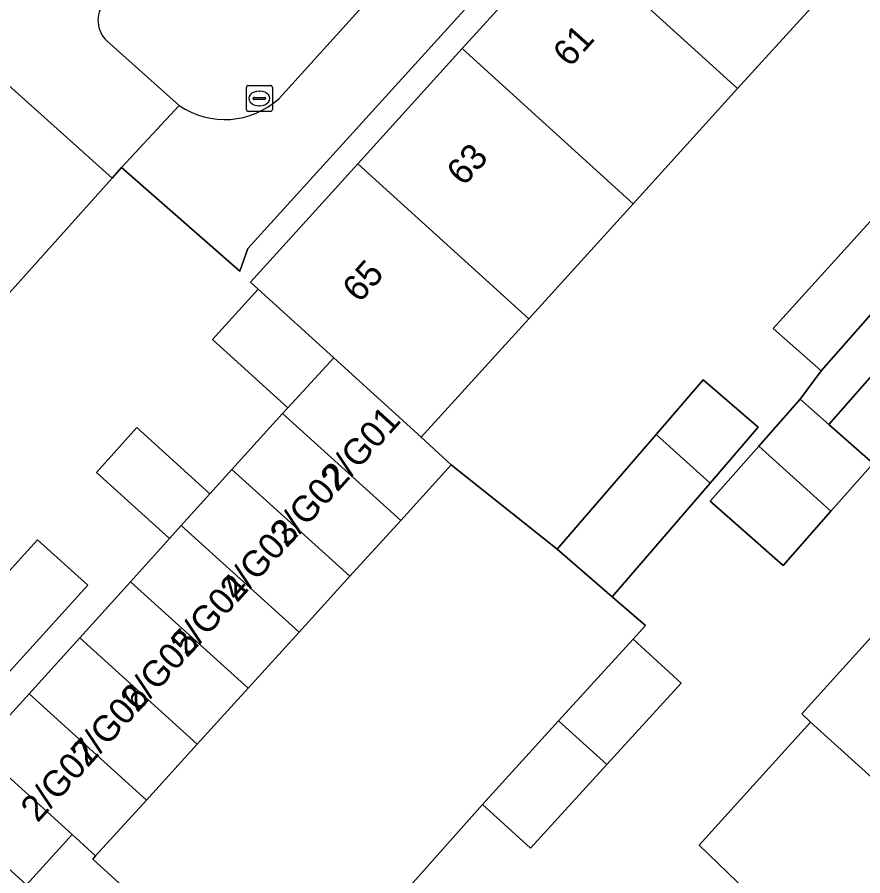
# Model space of a CAD drawing. Extents: x 159039 to 160102, y 381214 to 382524.
# Drawn here: x 159510.99 to 159543.52, y 381737.46 to 381770.5 of the extents above; entities that cross this region are included whole.
import ezdxf

# ---------------------------------------------------------------- set-up
doc = ezdxf.new("R2010")
doc.units = 0
for name, color, linetype in [('IMGEO_Erf', 7, 'Continuous'), ('IMGEO_Groenvoorziening', 7, 'Continuous'), ('IMGEO_Muur', 7, 'Continuous'), ('IMGEO_Pand', 7, 'Continuous'), ('IMGEO_Pand_nummerreeks', 7, 'Continuous'), ('IMGEO_Rijbaan_lokaal_open', 7, 'Continuous'), ('IMGEO_Rioolput', 7, 'Continuous'), ('IMGEO_Voetpad_open', 7, 'Continuous')]:
    doc.layers.add(name, color=color, linetype=linetype)

msp = doc.modelspace()

# ---------------------------------------------------------------- linework, layer by layer
at = {"layer": 'IMGEO_Erf'}
for points in [[(159556.91, 381802.444), (159519.855, 381761.602), (159519.551, 381760.734), (159514.996, 381764.721), (159514.64, 381764.31), (159510.459, 381759.635)], [(159546.74, 381776.612), (159542.721, 381772.183), (159538.703, 381767.754), (159534.685, 381763.325), (159530.667, 381758.897), (159526.533, 381754.341), (159527.681, 381753.271), (159531.761, 381750.028), (159535.569, 381754.45), (159537.378, 381756.551)], [(159510.451, 381743.358), (159511.45, 381744.464), (159513.4, 381746.622), (159515.349, 381748.78), (159516.85, 381750.441), (159514.032, 381752.988), (159515.586, 381754.708), (159518.404, 381752.161), (159519.248, 381753.096), (159521.198, 381755.254), (159521.399, 381755.476), (159518.502, 381758.104), (159520.255, 381760.035), (159519.957, 381760.307), (159524.091, 381764.863), (159528.109, 381769.292), (159532.127, 381773.721)], [(159546.103, 381759.252), (159542.212, 381754.833), (159543.914, 381753.334), (159542.293, 381751.493), (159540.453, 381749.403), (159537.648, 381751.875), (159539.52, 381754.001), (159541.109, 381755.804), (159541.922, 381756.896), (159540.069, 381758.519), (159544.044, 381762.907)], [(159537.378, 381756.551), (159539.498, 381754.726), (159537.641, 381752.57), (159533.88, 381748.203), (159535.165, 381747.096), (159534.68, 381746.564), (159536.525, 381744.882), (159533.666, 381741.746), (159530.732, 381738.528), (159528.887, 381740.21), (159526.122, 381737.09)], [(159507.667, 381745.872), (159511.769, 381750.393), (159513.699, 381748.642), (159509.601, 381744.126)], [(159539.059, 381736.869), (159537.227, 381738.644), (159541.512, 381743.381), (159541.179, 381743.691), (159545.563, 381748.545)]]:
    msp.add_lwpolyline(points, dxfattribs=at)
at = {"layer": 'IMGEO_Groenvoorziening'}
for points in [[(159521.06, 381767.378), (159536.857, 381784.828), (159534.063, 381787.364)], [(159514.446, 381769.582), (159517.222, 381767.108)]]:
    msp.add_lwpolyline(points, dxfattribs=at)
for centre, radius, start, end in [((159515.166, 381770.375), 1.071, 140.7315, 227.7441), ((159518.972, 381769.647), 3.084, 235.4264, 312.6218)]:
    msp.add_arc(centre, radius, start, end, dxfattribs=at)
at = {"layer": 'IMGEO_Muur'}
msp.add_lwpolyline([(159514.64, 381764.31), (159514.996, 381764.721), (159519.551, 381760.734)], dxfattribs=at)
at = {"layer": 'IMGEO_Pand'}
for points in [[(159532.127, 381773.721), (159538.703, 381767.754), (159542.721, 381772.183), (159536.145, 381778.149)], [(159528.109, 381769.292), (159534.685, 381763.325), (159538.703, 381767.754), (159532.127, 381773.721)], [(159510.459, 381759.635), (159514.64, 381764.31), (159508.032, 381770.22), (159503.851, 381765.543)], [(159528.109, 381769.292), (159524.091, 381764.863), (159530.667, 381758.897), (159534.685, 381763.325)], [(159530.667, 381758.897), (159524.091, 381764.863), (159519.957, 381760.307), (159520.255, 381760.035), (159523.167, 381757.394), (159526.533, 381754.341)], [(159545.803, 381761.312), (159544.044, 381762.907), (159540.069, 381758.519), (159541.922, 381756.896)], [(159520.255, 381760.035), (159518.502, 381758.104), (159521.399, 381755.476), (159523.167, 381757.394)], [(159521.198, 381755.254), (159525.742, 381751.139), (159527.681, 381753.271), (159526.533, 381754.341), (159523.167, 381757.394), (159521.399, 381755.476)], [(159537.641, 381752.57), (159539.498, 381754.726), (159537.378, 381756.551), (159535.569, 381754.45)], [(159542.212, 381754.833), (159541.109, 381755.804), (159539.52, 381754.001), (159542.293, 381751.493), (159543.914, 381753.334)], [(159521.198, 381755.254), (159519.248, 381753.096), (159523.786, 381748.987), (159525.742, 381751.139)], [(159516.85, 381750.441), (159517.299, 381750.938), (159518.404, 381752.161), (159515.586, 381754.708), (159514.032, 381752.988)], [(159537.641, 381752.57), (159535.569, 381754.45), (159531.761, 381750.028), (159533.88, 381748.203)], [(159539.52, 381754.001), (159537.648, 381751.875), (159540.453, 381749.403), (159542.293, 381751.493)], [(159519.248, 381753.096), (159518.404, 381752.161), (159517.299, 381750.938), (159521.829, 381746.835), (159523.786, 381748.987)], [(159517.299, 381750.938), (159516.85, 381750.441), (159515.349, 381748.78), (159519.873, 381744.684), (159521.829, 381746.835)], [(159507.667, 381745.872), (159507.507, 381745.696), (159509.437, 381743.945), (159509.601, 381744.126), (159513.699, 381748.642), (159511.769, 381750.393)], [(159515.349, 381748.78), (159513.4, 381746.622), (159517.916, 381742.532), (159519.873, 381744.684)], [(159553.894, 381741.001), (159545.981, 381748.157), (159545.563, 381748.545), (159541.179, 381743.691), (159541.512, 381743.381), (159550.058, 381735.652), (159552.579, 381738.435), (159552.314, 381739.257)], [(159515.96, 381740.38), (159517.916, 381742.532), (159513.4, 381746.622), (159511.45, 381744.464)], [(159533.666, 381741.746), (159536.525, 381744.882), (159534.68, 381746.564), (159531.815, 381743.421)], [(159511.45, 381744.464), (159510.451, 381743.358), (159509.501, 381742.306), (159513.1, 381739.048), (159514.004, 381738.229), (159515.96, 381740.38)], [(159533.666, 381741.746), (159531.815, 381743.421), (159528.887, 381740.21), (159530.732, 381738.528)], [(159541.512, 381743.381), (159537.227, 381738.644), (159539.059, 381736.869), (159545.171, 381731.341), (159546.716, 381733.046), (159547.536, 381732.869), (159550.058, 381735.652)], [(159509.501, 381742.306), (159509.318, 381742.104), (159507.754, 381740.373), (159511.345, 381737.115), (159513.1, 381739.048)], [(159514.004, 381738.229), (159513.1, 381739.048), (159511.345, 381737.115), (159515.696, 381733.168), (159517.34, 381734.98), (159513.893, 381738.107)]]:
    msp.add_lwpolyline(points, close=True, dxfattribs=at)
at = {"layer": 'IMGEO_Rijbaan_lokaal_open'}
msp.add_lwpolyline([(159526.122, 381737.09), (159528.887, 381740.21), (159531.815, 381743.421), (159534.68, 381746.564), (159535.165, 381747.096), (159533.88, 381748.203), (159531.761, 381750.028), (159527.681, 381753.271), (159525.742, 381751.139), (159523.786, 381748.987), (159521.829, 381746.835), (159519.873, 381744.684), (159517.916, 381742.532), (159515.96, 381740.38), (159514.004, 381738.229), (159513.893, 381738.107), (159517.34, 381734.98)], dxfattribs=at)
at = {"layer": 'IMGEO_Rioolput'}
for p, q in [((159519.803, 381766.949), (159519.803, 381767.801)), ((159519.878, 381767.875), (159520.73, 381767.875)), ((159520.804, 381767.801), (159520.804, 381766.949)), ((159520.291, 381767.655), (159520.316, 381767.655)), ((159520.062, 381767.369), (159520.062, 381767.381)), ((159520.5, 381767.332), (159520.102, 381767.332)), ((159520.105, 381767.418), (159520.503, 381767.418)), ((159520.546, 381767.381), (159520.546, 381767.369)), ((159520.73, 381766.875), (159519.878, 381766.875)), ((159520.314, 381767.095), (159520.289, 381767.095))]:
    msp.add_line(p, q, dxfattribs=at)
for points in [[(159519.803, 381766.949), (159519.803, 381767.801)], [(159519.878, 381767.875), (159520.73, 381767.875)], [(159520.804, 381767.801), (159520.804, 381766.949)], [(159520.73, 381766.875), (159519.878, 381766.875)]]:
    msp.add_lwpolyline(points, dxfattribs=at)
for centre, radius, start, end in [((159519.88, 381767.799), 0.0765, 91.552, 178.448), ((159519.88, 381767.799), 0.0765, 91.552, 178.448), ((159520.728, 381767.799), 0.0765, 1.552, 88.448), ((159520.728, 381767.799), 0.0765, 1.552, 88.448), ((159520.102, 381767.378), 0.0403, 85.8775, 175.7526), ((159520.099, 381767.368), 0.0366, 178.938, 274.7102), ((159520.503, 381767.375), 0.043, 264.8664, 352.4533), ((159520.507, 381767.38), 0.0386, 1.7309, 96.639), ((159519.88, 381766.951), 0.0765, 181.552, 268.448), ((159519.88, 381766.951), 0.0765, 181.552, 268.448), ((159520.728, 381766.951), 0.0765, 271.552, 358.448), ((159520.728, 381766.951), 0.0765, 271.552, 358.448)]:
    msp.add_arc(centre, radius, start, end, dxfattribs=at)
for centre, major_axis, ratio, start_param, end_param in [((159520.29, 381767.375), (-0.387, 0.002), 0.722429, 4.712389, 7.853982), ((159520.315, 381767.375), (-0.39, 0.002), 0.717154, 1.570796, 4.712389)]:
    msp.add_ellipse(centre, major_axis=major_axis, ratio=ratio, start_param=start_param, end_param=end_param, dxfattribs=at)
at = {"layer": 'IMGEO_Voetpad_open'}
for points in [[(159517.222, 381767.108), (159514.996, 381764.721), (159519.551, 381760.734), (159519.855, 381761.602), (159556.91, 381802.444), (159558.749, 381804.5)], [(159552.314, 381801.953), (159537.894, 381785.968), (159536.857, 381784.828), (159521.06, 381767.378)], [(159511.108, 381777.766), (159505.968, 381772.09), (159507.563, 381770.646), (159508.032, 381770.22), (159514.64, 381764.31), (159514.996, 381764.721), (159517.222, 381767.108), (159514.446, 381769.582)], [(159545.803, 381761.312), (159541.922, 381756.896), (159541.109, 381755.804), (159542.212, 381754.833), (159546.103, 381759.252)]]:
    msp.add_lwpolyline(points, dxfattribs=at)
for centre, radius, start, end in [((159515.166, 381770.375), 1.071, 140.7315, 227.7441), ((159518.972, 381769.647), 3.084, 235.4264, 312.6218)]:
    msp.add_arc(centre, radius, start, end, dxfattribs=at)

# ---------------------------------------------------------------- texts
at = {"layer": 'IMGEO_Pand_nummerreeks'}
for s, rotation, p in [('61', 48.2101, (159532.253, 381768.537)), ('63', 48.2101, (159528.166, 381763.965)), ('65', 48.2101, (159524.155, 381759.477)), ('2/G01', 47.8107, (159523.346, 381752.252)), ('2/G02', 47.8107, (159521.351, 381750.051)), ('2/G03', 47.8133, (159519.439, 381747.941)), ('2/G04', 47.8133, (159517.522, 381745.826)), ('2/G05', 47.8107, (159515.605, 381743.712)), ('2/G06', 47.8107, (159513.689, 381741.597)), ('2/G07', 47.8133, (159511.772, 381739.482))]:
    msp.add_text(s, height=1, rotation=rotation, dxfattribs=at).set_placement(p)

doc.saveas('drawing.dxf')
